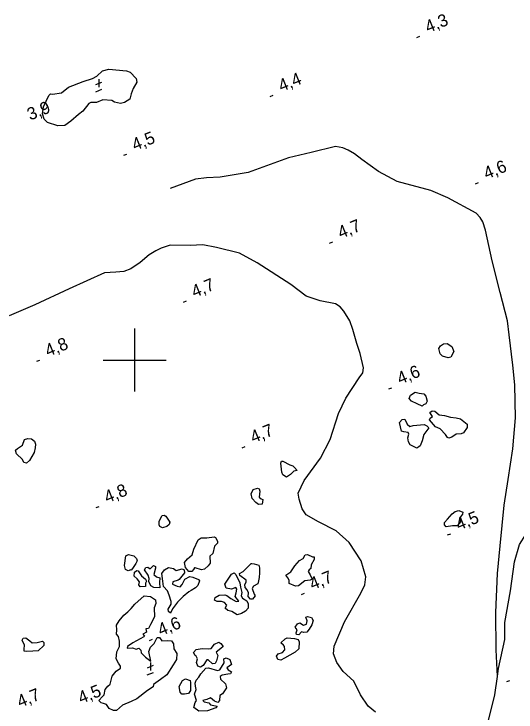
# Model space of a CAD drawing. Extents: x 362852 to 366875, y 5563573 to 5566479.
# Drawn here: x 365361.8 to 365520.9, y 5565688.4 to 5565909.7 of the extents above; entities that cross this region are included whole.
import ezdxf

# ---------------------------------------------------------------- set-up
doc = ezdxf.new("R2010")
doc.units = 0
for name, color, linetype in [('Niveau 22', 7, 'Continuous'), ('Niveau 3', 7, 'Continuous'), ('Niveau 4', 7, 'Continuous'), ('Niveau 61', 7, 'Continuous')]:
    doc.layers.add(name, color=color, linetype=linetype)

msp = doc.modelspace()

# ---------------------------------------------------------------- linework, layer by layer
at = {"layer": 'Niveau 22'}
for points in [[(365514.99, 5565699.64), (365514.52, 5565708.11), (365514.51, 5565719.99), (365515.03, 5565732.26), (365515.87, 5565741.05), (365517.12, 5565753.99), (365518.36, 5565762.17), (365519.83, 5565771.84), (365520.65, 5565781.65), (365520.45, 5565792.19), (365519.81, 5565798.41), (365518.73, 5565807.99), (365518.19, 5565812.42), (365515.82, 5565821.44), (365513.27, 5565831.45), (365511.17, 5565841.14), (365510.35, 5565843.83), (365509.52, 5565845.24), (365508.27, 5565846.56), (365499.21, 5565851.43), (365493.91, 5565853.76), (365483.2, 5565856.58), (365477.3, 5565859.8), (365472.01, 5565863.64), (365469.63, 5565865.34), (365467.67, 5565866.59), (365465.94, 5565867.31), (365463.7, 5565867.76), (365455.96, 5565865.82), (365448.74, 5565864.1), (365436.02, 5565859.42), (365427.14, 5565858.03), (365422.79, 5565857.76), (365419.25, 5565857.34), (365411.3, 5565854.38)], [(365476.38, 5565688.3), (365474, 5565690.21), (365471.56, 5565693.79), (365469.43, 5565698.21), (365466.11, 5565701.27), (365464.07, 5565704.11), (365462.98, 5565706.81), (365463.23, 5565709.22), (365466.52, 5565716.99), (365471.68, 5565726.09), (365472.99, 5565728.68), (365473.23, 5565731.28), (365471.83, 5565736.28), (365468.02, 5565742.1), (365463.91, 5565745.8), (365458.31, 5565748.69), (365454.41, 5565750.89), (365453.14, 5565752.82), (365452.15, 5565755.84), (365451.85, 5565757.77), (365453.75, 5565761.8), (365458.87, 5565768.89), (365461.97, 5565774.83), (365464.58, 5565783.01), (365466.88, 5565787.88), (365471.11, 5565794.31), (365472.29, 5565795.98), (365472.51, 5565797.57), (365471.48, 5565802.09), (365470.44, 5565805.21), (365469.11, 5565809.65), (365468.15, 5565812.43), (365466.33, 5565815.48), (365465.14, 5565816.86), (365463.61, 5565817.85), (365458.81, 5565818.74), (365454.37, 5565820.28), (365449.55, 5565823.96), (365438.79, 5565830.79), (365433.25, 5565833.94), (365425.99, 5565835.68), (365421.56, 5565836.49), (365417.59, 5565836.29), (365411.29, 5565836.44), (365408.43, 5565835.51), (365406.72, 5565834.68), (365404.65, 5565833.33), (365401.79, 5565830.91), (365398.82, 5565828.88), (365396.59, 5565828.09), (365393.99, 5565827.89), (365390.45, 5565827.63), (365379.2, 5565822.61), (365368.37, 5565817.51), (365360.25, 5565814.05)], [(365514.99, 5565699.64), (365515.34, 5565702.23), (365517.36, 5565711.33), (365517.32, 5565716.77), (365519.15, 5565726.78), (365520.36, 5565736.03), (365521.92, 5565741.47), (365523.96, 5565744.65), (365528.05, 5565752.65), (365528.78, 5565754.39), (365529.4, 5565755.89), (365532.17, 5565761.58), (365536.21, 5565767.14), (365539.08, 5565770.84), (365539.51, 5565772.08), (365540.25, 5565775.12)], [(365521.74, 5565618.4), (365515.69, 5565624.37), (365513.93, 5565627.26), (365512.56, 5565630.13), (365508.79, 5565637.93), (365504.68, 5565646.22), (365503.92, 5565648.52), (365503.92, 5565649.89), (365504.91, 5565653.23), (365507.41, 5565661.16), (365508.18, 5565669.58), (365509.43, 5565677.76), (365511.66, 5565683.54), (365514.2, 5565693.88), (365514.99, 5565699.64)]]:
    msp.add_lwpolyline(points, dxfattribs=at)
at = {"layer": 'Niveau 3'}
for p, q in [((365489.47, 5565902.29), (365490.43, 5565902.68)), ((365387.75, 5565887.36), (365389.64, 5565888.15)), ((365388.69, 5565889.04), (365388.64, 5565886.52)), ((365387.67, 5565885.08), (365389.61, 5565885.87)), ((365442.99, 5565883.62), (365443.95, 5565884.01)), ((365396.56, 5565864.93), (365397.52, 5565865.32)), ((365508.02, 5565855.88), (365508.98, 5565856.27)), ((365461.8, 5565837.07), (365462.76, 5565837.46)), ((365415.44, 5565818.36), (365416.4, 5565818.75)), ((365369.03, 5565799.62), (365369.99, 5565800.01)), ((365480.59, 5565790.82), (365481.55, 5565791.21)), ((365434.09, 5565772.21), (365435.05, 5565772.6)), ((365387.78, 5565753.2), (365388.74, 5565753.59)), ((365499.2, 5565744.55), (365500.16, 5565744.94)), ((365452.84, 5565725.66), (365453.8, 5565726.05)), ((365404.75, 5565711.09), (365405.71, 5565711.48)), ((365404.09, 5565702.43), (365405.98, 5565703.22)), ((365405.03, 5565704.11), (365404.98, 5565701.59)), ((365404.01, 5565700.15), (365405.95, 5565700.94)), ((365517.94, 5565698.04), (365518.9, 5565698.43))]:
    msp.add_line(p, q, dxfattribs=at)
at = {"layer": 'Niveau 4'}
for points in [[(365373.97, 5565884.36), (365376.8, 5565884.77), (365379.05, 5565886.57), (365383.64, 5565888.37), (365386.69, 5565889.31), (365387.98, 5565889.97), (365389.81, 5565891.72), (365391.84, 5565892.24), (365397.37, 5565891.71), (365398.6, 5565891.28), (365400.47, 5565889.31), (365400.65, 5565888.14), (365399.49, 5565886.1), (365398.93, 5565884.44), (365398.49, 5565882.77), (365396.78, 5565881.62), (365395.52, 5565881.35), (365393.61, 5565881.75), (365392.8, 5565882.35), (365389.97, 5565882.56), (365387.89, 5565881.7), (365386.1, 5565881.65), (365385.48, 5565881.34), (365383.6, 5565878.94), (365382.23, 5565877.88), (365379.8, 5565875.76), (365377.91, 5565874.42), (365375.68, 5565874.25), (365372.35, 5565875.37), (365371.29, 5565876.43), (365370.76, 5565878.02), (365371.11, 5565880.34), (365372.79, 5565883.84), (365373.32, 5565884.37), (365373.97, 5565884.36)], [(365496.38, 5565803.65), (365496.89, 5565804.55), (365497.84, 5565805.12), (365499.09, 5565805.27), (365500.47, 5565804.34), (365501.2, 5565802.71), (365500.19, 5565800.92), (365499.33, 5565800.75), (365497.55, 5565801.27), (365496.83, 5565801.97), (365496.38, 5565803.65)], [(365491.12, 5565785.41), (365489.54, 5565786.07), (365487.79, 5565786.97), (365486.97, 5565787.76), (365487.39, 5565788.86), (365488.91, 5565789.86), (365490.2, 5565789.46), (365491.64, 5565789.3), (365492.25, 5565788.56), (365492.68, 5565786.93), (365492.26, 5565786.13), (365491.59, 5565785.79), (365491.12, 5565785.41)], [(365498.47, 5565776.35), (365496.79, 5565778.15), (365495.37, 5565778.87), (365493.47, 5565781.08), (365493.69, 5565781.61), (365494.37, 5565782.07), (365493.58, 5565783.37), (365494.29, 5565783.91), (365495.14, 5565783.83), (365496.52, 5565782.59), (365498.17, 5565782.39), (365500.07, 5565781.87), (365501.94, 5565781.7), (365503.26, 5565781.37), (365505.41, 5565779.64), (365505.41, 5565778.58), (365504.23, 5565776.91), (365503.48, 5565776.6), (365501.92, 5565776.46), (365500.54, 5565775.58), (365499.56, 5565775.24), (365499.18, 5565775.39), (365498.47, 5565776.35)], [(365489.47, 5565772.02), (365487.27, 5565773.11), (365486.8, 5565774.1), (365486.55, 5565775.31), (365486.93, 5565776.52), (365486.71, 5565777.05), (365485.27, 5565777.21), (365484.56, 5565777.42), (365483.91, 5565780.2), (365484.73, 5565781.1), (365485.59, 5565781.27), (365486.33, 5565779.64), (365487.25, 5565778.9), (365488.26, 5565779.19), (365491.8, 5565779.52), (365492.63, 5565779.18), (365493.22, 5565778.49), (365491.7, 5565776.43), (365491.11, 5565774.38), (365490.46, 5565772.8), (365490.07, 5565772.52), (365489.47, 5565772.02)], [(365364.88, 5565767.52), (365364.51, 5565768.42), (365362.57, 5565770.24), (365362.29, 5565771.38), (365362.88, 5565771.93), (365364.48, 5565773.02), (365365.13, 5565774.79), (365366.11, 5565775.13), (365367.32, 5565775.06), (365368.27, 5565774.27), (365368.61, 5565773.29), (365368.47, 5565772.11), (365368.21, 5565770.63), (365366.63, 5565768.11), (365365.72, 5565767.3), (365364.88, 5565767.52)], [(365451.49, 5565764.97), (365450.45, 5565764.79), (365449.39, 5565763.73), (365448.08, 5565762.82), (365447, 5565763.62), (365446.6, 5565764.45), (365446.29, 5565767.31), (365446.54, 5565767.91), (365446.98, 5565767.91), (365449.14, 5565766.74), (365450.15, 5565766.41), (365450.66, 5565765.93), (365451.49, 5565764.97)], [(365440.46, 5565754.29), (365439.26, 5565754.17), (365438.38, 5565754.81), (365437.28, 5565756.1), (365436.98, 5565757.59), (365437.6, 5565758.97), (365438.94, 5565759.34), (365439.47, 5565759.12), (365439.7, 5565758.4), (365439.46, 5565756.56), (365440.09, 5565755.95), (365440.59, 5565755.78), (365440.46, 5565754.29)], [(365407.73, 5565748.88), (365408.71, 5565750.72), (365409.34, 5565750.86), (365409.88, 5565750.45), (365411.17, 5565748.55), (365410.91, 5565747.82), (365410.16, 5565747.2), (365408.84, 5565746.78), (365407.99, 5565747.18), (365407.82, 5565747.74), (365407.73, 5565748.88)], [(365502.16, 5565747.46), (365500.76, 5565747.38), (365498.69, 5565747.1), (365498.17, 5565747.75), (365498.17, 5565748.5), (365499.2, 5565749.49), (365500.65, 5565751.27), (365501.53, 5565752), (365502.72, 5565752.3), (365504, 5565751.77), (365503.95, 5565751.13), (365503.22, 5565750.33), (365502.94, 5565749.34), (365503.34, 5565748.82), (365502.86, 5565748.19), (365502.16, 5565747.46)], [(365418.67, 5565733.61), (365418.08, 5565732.93), (365417.2, 5565732.94), (365416.16, 5565734.26), (365415.76, 5565735.84), (365416.77, 5565737), (365418.21, 5565738.22), (365418.72, 5565739.99), (365420.11, 5565742.99), (365421.11, 5565743.59), (365422.92, 5565743.58), (365425.25, 5565743.98), (365425.65, 5565743.77), (365426.28, 5565742.54), (365426.23, 5565741.89), (365425.34, 5565741.03), (365424.83, 5565738.64), (365423.84, 5565737.86), (365423.89, 5565735.63), (365423.31, 5565734.77), (365422.12, 5565733.72), (365421.22, 5565733.48), (365419.22, 5565734.09), (365418.97, 5565734.11), (365418.67, 5565733.61)], [(365397.99, 5565733.16), (365397.12, 5565733.61), (365396.82, 5565734.8), (365397.22, 5565737.89), (365398.06, 5565738.3), (365399.78, 5565737.89), (365400.55, 5565737.08), (365400.75, 5565736.29), (365400.33, 5565735.5), (365399.31, 5565733.89), (365398.89, 5565733.4), (365398.81, 5565733.44), (365397.99, 5565733.16)], [(365447.91, 5565731.8), (365449.47, 5565732.88), (365450.8, 5565734.79), (365452.26, 5565736.39), (365453.4, 5565737.11), (365454.02, 5565738.18), (365454.75, 5565738.36), (365456.36, 5565737.64), (365456.93, 5565737.63), (365456.86, 5565736.73), (365455.99, 5565735.06), (365455.83, 5565733.94), (365455.28, 5565733.46), (365454.98, 5565732.96), (365455.62, 5565731.86), (365456.23, 5565730.55), (365455.61, 5565730.23), (365453.91, 5565729.97), (365451.98, 5565728.43), (365450.99, 5565728.27), (365448.96, 5565729.12), (365449.01, 5565730.2), (365448.52, 5565730.93), (365447.91, 5565731.8)], [(365435, 5565727.86), (365434.92, 5565728.82), (365435.31, 5565729.54), (365435.33, 5565730.24), (365433.29, 5565731.71), (365433.23, 5565732.3), (365434.42, 5565732.92), (365436.91, 5565735.5), (365437.09, 5565735.51), (365437.88, 5565735.4), (365439.38, 5565734.96), (365439.6, 5565734.11), (365439.56, 5565732.54), (365439.48, 5565731.07), (365439.3, 5565730), (365439, 5565729.07), (365437.7, 5565728.28), (365437.26, 5565727.54), (365437.91, 5565725.81), (365438.22, 5565725.2), (365437.34, 5565724.15), (365436.7, 5565724.2), (365435.93, 5565725), (365436.05, 5565726.23), (365435.68, 5565727.14), (365435, 5565727.86)], [(365403.45, 5565728.16), (365401.79, 5565728.1), (365401.35, 5565728.73), (365401.57, 5565729.69), (365400.76, 5565730.6), (365399.84, 5565731.47), (365399.99, 5565732.78), (365400.67, 5565733.24), (365401.13, 5565733.19), (365402.18, 5565731.56), (365403.47, 5565730.53), (365403.74, 5565729.89), (365403.4, 5565729.2), (365403.45, 5565728.16)], [(365407.98, 5565727.78), (365406.07, 5565727.86), (365405.18, 5565728.37), (365404.53, 5565729.78), (365404.59, 5565730.68), (365404.32, 5565731.82), (365403.14, 5565733.45), (365403.56, 5565734.25), (365404.22, 5565734.33), (365404.87, 5565733.79), (365405.99, 5565734.87), (365406.61, 5565734.57), (365406.65, 5565734.02), (365406.06, 5565731.97), (365406.93, 5565731.21), (365407.98, 5565730.95), (365407.86, 5565729.41), (365407.98, 5565727.78)], [(365420.03, 5565728.5), (365419.28, 5565727.75), (365417.92, 5565726.95), (365417.22, 5565726.53), (365415.4, 5565725.04), (365413.61, 5565723.18), (365411.99, 5565721.08), (365411.4, 5565719.77), (365410.78, 5565720.21), (365410.66, 5565720.97), (365411.61, 5565722.6), (365411.56, 5565723.46), (365410.96, 5565725.39), (365410.42, 5565726.85), (365409.1, 5565728.24), (365408.93, 5565729.85), (365408.65, 5565732.35), (365409.43, 5565733.48), (365410.75, 5565734.21), (365412.33, 5565733.87), (365413.14, 5565733.26), (365415.09, 5565733.82), (365415.68, 5565733.44), (365415.75, 5565732.53), (365414.07, 5565730.41), (365413.79, 5565730.17), (365412.07, 5565729.65), (365411.99, 5565728.93), (365413.52, 5565728.25), (365414.46, 5565728.08), (365415.01, 5565728.86), (365415.94, 5565730.55), (365417.47, 5565731.37), (365418.44, 5565731.15), (365420.19, 5565730.37), (365420.6, 5565729.98), (365420.03, 5565728.5)], [(365425.35, 5565723.89), (365425.57, 5565724.73), (365426.78, 5565725.41), (365428.58, 5565725.59), (365429.26, 5565725.31), (365430.53, 5565724.34), (365432.17, 5565723.39), (365432.98, 5565723.54), (365431.82, 5565724.99), (365432.16, 5565726.13), (365432.41, 5565727.35), (365432.03, 5565727.82), (365430.65, 5565727.38), (365429.04, 5565727.65), (365428.62, 5565728.97), (365430.66, 5565732.05), (365431.59, 5565732.5), (365432.07, 5565731.95), (365433.38, 5565729.37), (365433.57, 5565728.02), (365434.01, 5565726.33), (365433.8, 5565725.18), (365434.21, 5565724.48), (365435.57, 5565723.61), (365436, 5565722.72), (365435.95, 5565721.33), (365435.15, 5565720.38), (365433.89, 5565719.67), (365432.53, 5565719.18), (365430.85, 5565720.23), (365429.53, 5565720.56), (365428.65, 5565721.32), (365429.19, 5565722.29), (365428.48, 5565723.12), (365427.52, 5565723.47), (365426.17, 5565723.42), (365425.35, 5565723.89)], [(365388.63, 5565692.07), (365389.86, 5565693.33), (365390.39, 5565693.86), (365390.69, 5565695.54), (365391.52, 5565696.57), (365392.24, 5565697.24), (365392.86, 5565699.8), (365394.17, 5565701.33), (365395.56, 5565702.34), (365395.5, 5565702.94), (365394.85, 5565703.92), (365394.12, 5565705.24), (365394.31, 5565707.5), (365395.23, 5565709.19), (365395.25, 5565710.82), (365394.92, 5565712.36), (365394.25, 5565713.08), (365394.36, 5565714.5), (365394.26, 5565715.95), (365395.06, 5565717.34), (365396.58, 5565719.09), (365397.88, 5565720.18), (365398.88, 5565721.22), (365400.07, 5565722.58), (365403.05, 5565725.18), (365405.03, 5565725.06), (365406.63, 5565723.91), (365406.71, 5565722.82), (365406.16, 5565721.41), (365406.27, 5565718.59), (365405.05, 5565716.09), (365404.42, 5565714.9), (365403.55, 5565714.73), (365403.73, 5565713.68), (365402.55, 5565713.07), (365403.1, 5565712.49), (365402.96, 5565712.24), (365399.43, 5565710.36), (365397.79, 5565709.18), (365397.65, 5565708.63), (365399.29, 5565708.74), (365400.45, 5565708.34), (365401.38, 5565708.66), (365401.92, 5565707.95), (365402.07, 5565707.14), (365403.44, 5565705.77), (365405.13, 5565704.54), (365404.5, 5565707.58), (365405.05, 5565708.99), (365406.19, 5565710.15), (365407.18, 5565711.99), (365407.85, 5565712.01), (365408.58, 5565711), (365410.29, 5565711.09), (365411.66, 5565710.96), (365412.31, 5565709.98), (365412.4, 5565708.4), (365413.38, 5565706.93), (365413.24, 5565705.01), (365412.18, 5565703.33), (365410.24, 5565700.16), (365408.15, 5565698.74), (365405.99, 5565697.16), (365405.9, 5565696.32), (365404.09, 5565695.26), (365400.66, 5565692.54), (365398.89, 5565691.69), (365396.19, 5565690.51), (365394.26, 5565688.85), (365393.31, 5565688.89), (365391.98, 5565689.53), (365391.11, 5565690.73), (365390.14, 5565691.14), (365389.39, 5565691.27), (365388.63, 5565692.07)], [(365450.84, 5565715.31), (365451.59, 5565716.36), (365452.34, 5565716.67), (365453.53, 5565715.91), (365454.45, 5565716.23), (365454.64, 5565717.31), (365454.23, 5565718.45), (365454.81, 5565718.69), (365456.08, 5565718.34), (365456.61, 5565717.37), (365456.2, 5565716.08), (365455.3, 5565714.65), (365454.55, 5565713.72), (365453.59, 5565713.63), (365452.85, 5565713.77), (365452.06, 5565712.82), (365451.26, 5565712.93), (365451.2, 5565713.52), (365451.51, 5565714.46), (365450.84, 5565715.31)], [(365365.05, 5565709.58), (365364.39, 5565711.18), (365364.65, 5565711.78), (365365.51, 5565711.95), (365366.81, 5565710.93), (365367.54, 5565710.36), (365369.07, 5565710.43), (365370.78, 5565710.82), (365371.19, 5565710.43), (365371.2, 5565709.5), (365369.4, 5565707.82), (365367.76, 5565707.71), (365365.81, 5565707.59), (365364.94, 5565707.73), (365364.96, 5565708.3), (365365.05, 5565709.58)], [(365446.34, 5565710.34), (365447.68, 5565711.64), (365448.39, 5565711.87), (365450.63, 5565711.73), (365451.79, 5565711.34), (365452.15, 5565710.61), (365452.02, 5565708.37), (365450.86, 5565707.4), (365447.54, 5565705.47), (365446.3, 5565704.84), (365445.39, 5565705.09), (365444.99, 5565706.05), (365445.44, 5565706.79), (365446.84, 5565707.31), (365447.63, 5565708.13), (365447.5, 5565709.2), (365447.2, 5565709.63), (365446.34, 5565710.34)], [(365418.64, 5565707.26), (365419.51, 5565708.18), (365421.35, 5565708.56), (365423.48, 5565708.38), (365424.29, 5565708.53), (365425.33, 5565709.95), (365426.71, 5565710.52), (365427.31, 5565710.14), (365428.01, 5565709.19), (365427.34, 5565708.54), (365425.81, 5565707.41), (365426.33, 5565706.31), (365425.9, 5565704.64), (365425.52, 5565703.74), (365424.63, 5565703.62), (365423.33, 5565704.96), (365422.84, 5565704.94), (365421.76, 5565703.18), (365420.91, 5565702.65), (365420, 5565702.9), (365419.59, 5565704.04), (365419.89, 5565705.28), (365419.49, 5565706.12), (365419.14, 5565706.35), (365418.64, 5565707.26)], [(365419.18, 5565697.54), (365419.46, 5565698.53), (365420.35, 5565699.4), (365420.97, 5565700.46), (365422.51, 5565702.34), (365423.44, 5565702.35), (365426.22, 5565701.5), (365427.04, 5565701.78), (365428.42, 5565704.03), (365428.25, 5565705.2), (365429.05, 5565705.53), (365430.13, 5565705.04), (365430.71, 5565703.47), (365429.23, 5565702.36), (365429.6, 5565701.77), (365430.69, 5565701.1), (365430.36, 5565700.52), (365429.55, 5565700.38), (365427.72, 5565700.12), (365427.1, 5565699.68), (365427.16, 5565698.77), (365428.76, 5565697.31), (365429.08, 5565696.07), (365427.86, 5565694.2), (365426.99, 5565693.59), (365426.9, 5565691.99), (365426.41, 5565691.36), (365425.26, 5565691.88), (365424.04, 5565692.87), (365422.89, 5565692.34), (365421.62, 5565692.07), (365422.06, 5565691.62), (365423.48, 5565691.34), (365424.01, 5565690.68), (365426.14, 5565690.19), (365425.7, 5565689.75), (365423.09, 5565688.81), (365420.39, 5565688.69), (365418.77, 5565689.77), (365419.22, 5565691.39), (365419.63, 5565692.06), (365418.98, 5565694.09), (365419.45, 5565695.53), (365419.32, 5565696.6), (365419.18, 5565697.54)], [(365414.08, 5565696.44), (365415.16, 5565698.38), (365416.07, 5565698.88), (365417.59, 5565698.38), (365417.72, 5565697.75), (365417.66, 5565695.17), (365417.08, 5565694.31), (365415.77, 5565694.02), (365414.96, 5565694), (365414.44, 5565694.66), (365414.08, 5565696.44)]]:
    msp.add_lwpolyline(points, dxfattribs=at)
at = {"layer": 'Niveau 61'}
for p, q in [((365400, 5565810), (365400, 5565790)), ((365390, 5565800), (365410, 5565800))]:
    msp.add_line(p, q, dxfattribs=at)

# ---------------------------------------------------------------- texts
at = {"layer": 'Niveau 3'}
for s, rotation, p in [('4,3  ', 22.09, (365492.98, 5565903.65)), ('4,4  ', 22.09, (365446.5, 5565884.98)), ('    3,9', 22.0899, (365361.48, 5565873.72)), ('4,5  ', 22.09, (365400.07, 5565866.29)), ('4,6  ', 22.09, (365511.53, 5565857.24)), ('4,7  ', 22.09, (365465.31, 5565838.43)), ('4,7  ', 22.09, (365418.95, 5565819.72)), ('4,8  ', 22.09, (365372.54, 5565800.98)), ('4,6  ', 22.09, (365484.1, 5565792.18)), ('4,7  ', 22.09, (365437.6, 5565773.57)), ('4,8  ', 22.09, (365391.29, 5565754.56)), ('4,5  ', 22.09, (365502.71, 5565745.91)), ('4,7  ', 22.09, (365456.35, 5565727.02)), ('4,6  ', 22.09, (365408.26, 5565712.45)), ('4,7  ', 22.09, (365363.67, 5565689.71)), ('    4,5', 22.0899, (365377.6, 5565688.7))]:
    msp.add_text(s, height=3.93, rotation=rotation, dxfattribs=at).set_placement(p)

doc.saveas('drawing.dxf')
